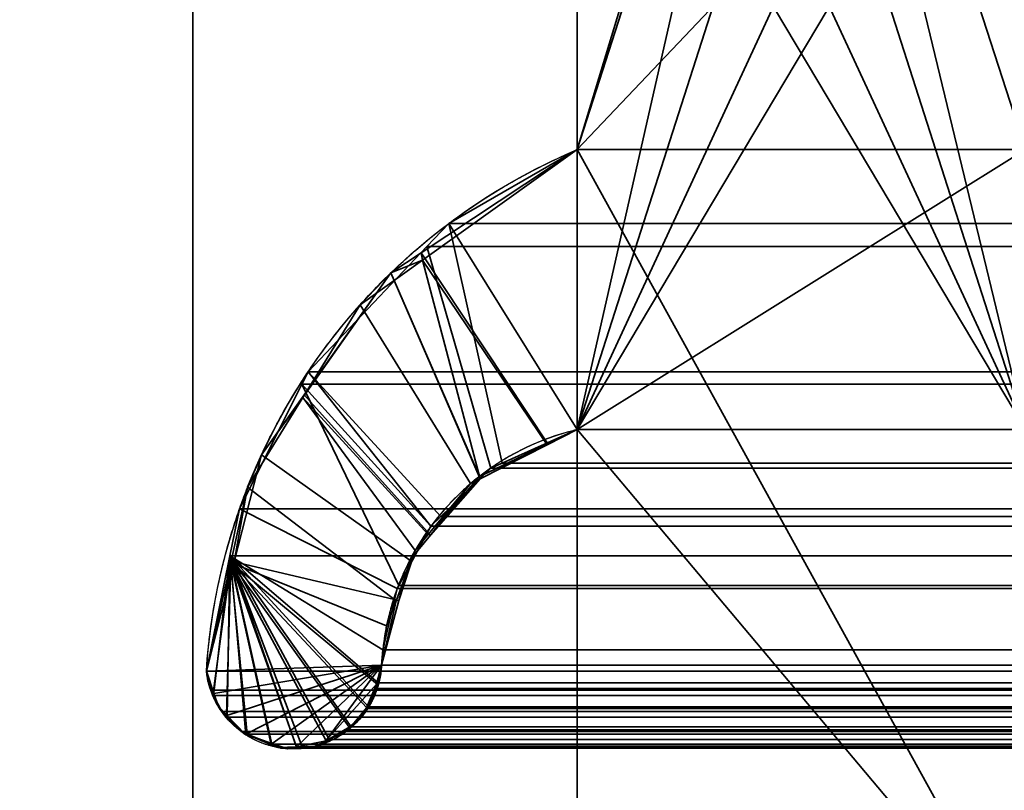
# Model space of a CAD drawing. Header units: millimetres. Extents: x -490 to 6690, y -115 to 152.
# Tile 312 of 656: x 1140.43 to 1143.69, y 6.06 to 8.62. Entities that reach past the tile are written whole.
import ezdxf

# ---------------------------------------------------------------- set-up
doc = ezdxf.new("R2010")
doc.units = ezdxf.units.MM
doc.layers.add('151', color=253, linetype='Continuous')

# ---------------------------------------------------------------- blocks, each defined once
blk = doc.blocks.new('UG_SURFACE_002')
at = {"layer": '151', "color": 252, "linetype": 'Continuous', "lineweight": 35}
for points in [[(2040, -6.2, 2202.5001), (2040, 133.2, 2202.5001), (960, 133.2, 2202.5001), (960, -6.2, 2202.5001)], [(1110, -6.2, 2052.5), (1110, 133.2, 2052.5), (1890, 133.2, 2052.5), (1890, -6.2, 2052.5)]]:
    blk.add_3dface(points, dxfattribs=at)
blk = doc.blocks.new('UG_SURFACE_131')
at = {"layer": '151', "color": 254, "linetype": 'Continuous', "lineweight": 35}
for points in [[(1148.7499, 131.75, -7.5), (1148.7499, 5, -7.5), (1137, 106, -7.5)], [(1145, 13, -7.5), (1137, 106, -7.5), (1148.7499, 5, -7.5)], [(1137, 21, 2020.4999), (1137, 5, 2020.4999), (1141, 5, 2016.5), (1141, 13, 2016.5)], [(1141, 13, -7.5), (1137, 5, -7.5), (1137, 21, -7.5)], [(1141, 13, -7.5), (1141, 5, -7.5), (1137, 5, -7.5)], [(1141, 13, 2016.5), (1141, 5, 2016.5), (1141, 5, -7.5), (1141, 13, -7.5)]]:
    blk.add_3dface(points, dxfattribs=at)
blk = doc.blocks.new('UG_SURFACE_133')
at = {"layer": '151', "color": 254, "linetype": 'Continuous', "lineweight": 35}
for points in [[(1875.25, -10, 2032.7499), (1875.25, 136.75, 2032.7499), (1124.75, 136.75, 2032.7499), (1124.75, -10, 2032.7499)], [(1867.4999, 21, 2025.0001), (1867.4999, -8, 2025.0001), (1132.5001, -8, 2025.0001), (1132.5001, 21, 2025.0001)], [(1863, 5, 2020.4999), (1863, 21, 2020.4999), (1137, 21, 2020.4999), (1137, 5, 2020.4999)], [(1141, 13, 2016.5), (1141, 5, 2016.5), (1137, 5, 2020.4999), (1137, 21, 2020.4999)], [(1859, 13, 2016.5), (1859, 5, 2016.5), (1141, 5, 2016.5), (1141, 13, 2016.5)]]:
    blk.add_3dface(points, dxfattribs=at)
blk = doc.blocks.new('UG_SURFACE_159')
at = {"layer": '151', "color": 14, "linetype": 'Continuous', "lineweight": 35}
for points in [[(1867.3, -10, 2024.8001), (1867.3, 19, 2024.8001), (1132.7, 19, 2024.8001), (1132.7, -10, 2024.8001)], [(1863.25, 16.25, 2020.75), (1863.25, -22, 2020.75), (1136.75, -22, 2020.75), (1136.75, 16.25, 2020.75)]]:
    blk.add_3dface(points, dxfattribs=at)
blk = doc.blocks.new('UG_SURFACE_160')
at = {"layer": '151', "color": 7, "linetype": 'Continuous', "lineweight": 35}
for points in [[(1136.75, 16, 2020.75), (1136.75, -22, 2020.75), (1863.25, -22, 2020.75), (1863.25, 16, 2020.75)], [(1863, 16, 2020.4999), (1863, -22, 2020.4999), (1137, -22, 2020.4999), (1137, 16, 2020.4999)]]:
    blk.add_3dface(points, dxfattribs=at)
blk = doc.blocks.new('UG_SURFACE_165')
at = {"layer": '151', "color": 253, "linetype": 'Continuous', "lineweight": 35}
for points in [[(1143.4294, 10.853, 2014.0705), (1143.1201, 10.9421, 2014.38), (1143.1121, 10.9407, 2014.3881), (1142.2769, 7.26, 2015.223)], [(1143.1121, 10.9407, 2014.3881), (1142.7932, 10.8848, 2014.7069), (1142.2769, 9.7575, 2015.223), (1142.2769, 8.1895, 2015.223)], [(1142.2769, 8.1895, 2015.223), (1142.2769, 7.26, 2015.223), (1143.1121, 10.9407, 2014.3881)], [(1142.2769, 8.1895, -7.5), (1142.2769, 9.7575, -7.5), (1143.1118, 10.9368, -7.5), (1143.1612, 10.9368, -7.5)], [(1143.1612, 10.9368, -7.5), (1143.4294, 10.853, -7.5), (1143.765, 9.7575, -7.5), (1142.2769, 8.1895, -7.5)], [(1142.2769, 7.26, 2015.223), (1143.8484, 10.6485, 2013.6516), (1143.4294, 10.853, 2014.0705)], [(1143.765, 9.7575, 2013.7351), (1143.8484, 10.6485, 2013.6516), (1142.2769, 7.26, 2015.223)], [(1142.2769, 9.7575, -7.5), (1142.2769, 8.1895, -7.5), (1142.2769, 8.1895, 2015.223), (1142.2769, 9.7575, 2015.223)], [(1142.2769, 7.26, -7.5), (1143.765, 9.7575, -7.5), (1143.765, 8.1895, -7.5)], [(1143.765, 9.7575, -7.5), (1142.2769, 7.26, -7.5), (1142.2769, 8.1895, -7.5)], [(1142.2769, 7.26, 2015.223), (1143.765, 8.1895, 2013.7351), (1143.765, 9.7575, 2013.7351)], [(1141.7589, 7.8473, -7.5), (1141.7631, 7.8224, 2015.7368), (1142.2769, 8.1895, 2015.223)], [(1142.2769, 8.1895, 2015.223), (1142.2769, 8.1895, -7.5), (1141.7589, 7.8473, -7.5)], [(1141.7589, 7.8473, -7.5), (1142.2769, 8.1895, -7.5), (1142.2769, 7.26, -7.5), (1142.1793, 7.2132, -7.5)], [(1142.1769, 7.2094, 2015.3232), (1142.2769, 7.26, 2015.223), (1142.2769, 8.1895, 2015.223), (1141.7631, 7.8224, 2015.7368)], [(1143.765, 8.1895, -7.5), (1143.765, 7.26, -7.5), (1142.2769, 7.26, -7.5)], [(1143.765, 8.1895, 2013.7351), (1142.2769, 7.26, 2015.223), (1143.765, 7.26, 2013.7351)], [(1141.7631, 7.8224, 2015.7368), (1141.7589, 7.8473, -7.5), (1141.6583, 7.7807, -7.5)], [(1142.1793, 7.2132, -7.5), (1141.952, 7.1044, -7.5), (1141.6583, 7.7807, -7.5), (1141.7589, 7.8473, -7.5)], [(1141.6583, 7.7807, -7.5), (1141.5559, 7.6744, 2015.944), (1141.7631, 7.8224, 2015.7368)], [(1141.7631, 7.8224, 2015.7368), (1141.5559, 7.6744, 2015.944), (1141.9228, 7.0808, 2015.5773), (1141.9539, 7.0966, 2015.5461)], [(1141.7631, 7.8224, 2015.7368), (1141.9539, 7.0966, 2015.5461), (1142.1769, 7.2094, 2015.3232)], [(1141.6583, 7.7807, -7.5), (1141.3661, 7.3668, 2016.1338), (1141.5559, 7.6744, 2015.944)], [(1141.6583, 7.7807, -7.5), (1141.3698, 7.3751, -7.5), (1141.3661, 7.3668, 2016.1338)], [(1141.3698, 7.3751, -7.5), (1141.6583, 7.7807, -7.5), (1141.9514, 7.1041, -7.5), (1141.7898, 6.9097, -7.5)], [(1141.952, 7.1044, -7.5), (1141.9514, 7.1041, -7.5), (1141.6583, 7.7807, -7.5)], [(1141.7823, 6.9118, 2015.7177), (1141.9228, 7.0808, 2015.5773), (1141.5559, 7.6744, 2015.944), (1141.3661, 7.3668, 2016.1338)], [(1141.2286, 7.1765, -7.5), (1141.1825, 7.0692, 2016.3174), (1141.3661, 7.3668, 2016.1338)], [(1141.675, 6.6919, 2015.825), (1141.7384, 6.8589, 2015.7616), (1141.3661, 7.3668, 2016.1338), (1141.1825, 7.0692, 2016.3174)], [(1141.3661, 7.3668, 2016.1338), (1141.3698, 7.3751, -7.5), (1141.2286, 7.1765, -7.5)], [(1141.7898, 6.9097, -7.5), (1141.7207, 6.8265, -7.5), (1141.2286, 7.1765, -7.5), (1141.3698, 7.3751, -7.5)], [(1141.3661, 7.3668, 2016.1338), (1141.7384, 6.8589, 2015.7616), (1141.7823, 6.9118, 2015.7177)], [(1142.2769, 7.26, 2015.223), (1142.1769, 7.2094, 2015.3232), (1142.1793, 7.2132, -7.5)], [(1142.1793, 7.2132, -7.5), (1142.2769, 7.26, -7.5), (1142.2769, 7.26, 2015.223)], [(1142.2769, 7.26, -7.5), (1142.2769, 5.4905, -7.5), (1142.2769, 5.4905, 2015.223), (1142.2769, 7.26, 2015.223)], [(1143.765, 7.26, -7.5), (1143.765, 5.4905, -7.5), (1142.2769, 5.4905, -7.5), (1142.2769, 7.26, -7.5)], [(1143.765, 5.4905, 2013.7351), (1143.765, 7.26, 2013.7351), (1142.2769, 7.26, 2015.223), (1142.2769, 5.4905, 2015.223)], [(1141.952, 7.1044, -7.5), (1142.1793, 7.2132, -7.5), (1142.1769, 7.2094, 2015.3232)], [(1142.1769, 7.2094, 2015.3232), (1141.9539, 7.0966, 2015.5461), (1141.952, 7.1044, -7.5)], [(1141.1825, 7.0692, 2016.3174), (1141.2286, 7.1765, -7.5), (1141.1378, 6.8207, -7.5)], [(1141.1378, 6.8207, -7.5), (1141.2286, 7.1765, -7.5), (1141.7207, 6.8265, -7.5), (1141.6848, 6.6931, -7.5)], [(1141.7898, 6.9097, -7.5), (1141.9514, 7.1041, -7.5), (1141.9539, 7.0966, 2015.5461)], [(1141.9539, 7.0966, 2015.5461), (1141.9228, 7.0808, 2015.5773), (1141.7898, 6.9097, -7.5)], [(1141.9514, 7.1041, -7.5), (1141.952, 7.1044, -7.5), (1141.9539, 7.0966, 2015.5461)], [(1141.1378, 6.8207, -7.5), (1141.1265, 6.8194, 2016.3734), (1141.1825, 7.0692, 2016.3174)], [(1141.1825, 7.0692, 2016.3174), (1141.1265, 6.8194, 2016.3734), (1141.6434, 6.6089, 2015.8565), (1141.675, 6.6919, 2015.825)], [(1141.9228, 7.0808, 2015.5773), (1141.7823, 6.9118, 2015.7177), (1141.7898, 6.9097, -7.5)], [(1141.7207, 6.8265, -7.5), (1141.7898, 6.9097, -7.5), (1141.7823, 6.9118, 2015.7177), (1141.7384, 6.8589, 2015.7616)], [(1141.7384, 6.8589, 2015.7616), (1141.675, 6.6919, 2015.825), (1141.6848, 6.6931, -7.5)], [(1141.6848, 6.6931, -7.5), (1141.7207, 6.8265, -7.5), (1141.7384, 6.8589, 2015.7616)], [(1141.1265, 6.8194, 2016.3734), (1141.1378, 6.8207, -7.5), (1141.0455, 6.458, -7.5)], [(1141.6848, 6.6931, -7.5), (1141.627, 6.478, -7.5), (1141.0455, 6.458, -7.5), (1141.1378, 6.8207, -7.5)], [(1141.0455, 6.458, -7.5), (1141.0455, 6.458, 2016.4545), (1141.1265, 6.8194, 2016.3734)], [(1141.1265, 6.8194, 2016.3734), (1141.0455, 6.458, 2016.4545), (1141.0508, 6.4266, 2016.4492), (1141.0676, 6.3851, 2016.4323)], [(1141.0676, 6.3851, 2016.4323), (1141.0857, 6.3405, 2016.4142), (1141.1123, 6.3131, 2016.3877), (1141.1265, 6.8194, 2016.3734)], [(1141.1123, 6.3131, 2016.3877), (1141.1759, 6.2473, 2016.324), (1141.176, 6.2473, 2016.324), (1141.1265, 6.8194, 2016.3734)], [(1141.1265, 6.8194, 2016.3734), (1141.176, 6.2473, 2016.324), (1141.2594, 6.2195, 2016.2406)], [(1141.1265, 6.8194, 2016.3734), (1141.5783, 6.3368, 2015.9216), (1141.6082, 6.3882, 2015.8918), (1141.6136, 6.4141, 2015.8863)], [(1141.2594, 6.2195, 2016.2406), (1141.3159, 6.2006, 2016.1841), (1141.3447, 6.2066, 2016.1552), (1141.1265, 6.8194, 2016.3734)], [(1141.1265, 6.8194, 2016.3734), (1141.5191, 6.2724, 2015.981), (1141.5602, 6.3056, 2015.94), (1141.5783, 6.3368, 2015.9216)], [(1141.3447, 6.2066, 2016.1552), (1141.4431, 6.2273, 2016.057), (1141.1265, 6.8194, 2016.3734)], [(1141.4431, 6.2273, 2016.057), (1141.4703, 6.233, 2016.0298), (1141.5191, 6.2724, 2015.981), (1141.1265, 6.8194, 2016.3734)], [(1141.6136, 6.4141, 2015.8863), (1141.627, 6.478, 2015.8732), (1141.6434, 6.6089, 2015.8565), (1141.1265, 6.8194, 2016.3734)], [(1141.627, 6.478, -7.5), (1141.6848, 6.6931, -7.5), (1141.675, 6.6919, 2015.825)], [(1141.675, 6.6919, 2015.825), (1141.6434, 6.6089, 2015.8565), (1141.627, 6.478, -7.5)], [(1141.6434, 6.6089, 2015.8565), (1141.627, 6.478, 2015.8732), (1141.627, 6.478, -7.5)], [(1141.0705, 6.3846, -7.5), (1141.0455, 6.458, -7.5), (1141.627, 6.478, -7.5)], [(1141.1135, 6.3112, -7.5), (1141.0853, 6.3414, -7.5), (1141.0705, 6.3846, -7.5), (1141.627, 6.478, -7.5)], [(1141.627, 6.478, -7.5), (1141.1765, 6.2487, -7.5), (1141.1697, 6.2516, -7.5), (1141.1135, 6.3112, -7.5)], [(1141.2596, 6.2145, -7.5), (1141.1765, 6.2487, -7.5), (1141.627, 6.478, -7.5)], [(1141.3451, 6.2067, -7.5), (1141.2836, 6.2046, -7.5), (1141.2596, 6.2145, -7.5), (1141.627, 6.478, -7.5)], [(1141.4412, 6.2259, -7.5), (1141.4068, 6.2088, -7.5), (1141.3451, 6.2067, -7.5), (1141.627, 6.478, -7.5)], [(1141.4412, 6.2259, -7.5), (1141.627, 6.478, -7.5), (1141.61, 6.4146, -7.5)], [(1141.61, 6.4146, -7.5), (1141.627, 6.478, -7.5), (1141.627, 6.478, 2015.8732)], [(1141.627, 6.478, 2015.8732), (1141.6136, 6.4141, 2015.8863), (1141.61, 6.4146, -7.5)], [(1141.0455, 6.458, -7.5), (1141.0705, 6.3846, -7.5), (1141.0676, 6.3851, 2016.4323)], [(1141.0676, 6.3851, 2016.4323), (1141.0508, 6.4266, 2016.4492), (1141.0455, 6.458, -7.5)], [(1141.0508, 6.4266, 2016.4492), (1141.0455, 6.458, 2016.4545), (1141.0455, 6.458, -7.5)], [(1141.4412, 6.2259, -7.5), (1141.61, 6.4146, -7.5), (1141.5772, 6.3369, -7.5), (1141.5205, 6.2675, -7.5)], [(1141.61, 6.4146, -7.5), (1141.5952, 6.3589, -7.5), (1141.5772, 6.3369, -7.5)], [(1141.5772, 6.3369, -7.5), (1141.5952, 6.3589, -7.5), (1141.6136, 6.4141, 2015.8863)], [(1141.6136, 6.4141, 2015.8863), (1141.6082, 6.3882, 2015.8918), (1141.5772, 6.3369, -7.5)], [(1141.5952, 6.3589, -7.5), (1141.61, 6.4146, -7.5), (1141.6136, 6.4141, 2015.8863)], [(1141.0857, 6.3405, 2016.4142), (1141.0676, 6.3851, 2016.4323), (1141.0705, 6.3846, -7.5)], [(1141.0705, 6.3846, -7.5), (1141.0853, 6.3414, -7.5), (1141.0857, 6.3405, 2016.4142)], [(1141.6082, 6.3882, 2015.8918), (1141.5783, 6.3368, 2015.9216), (1141.5772, 6.3369, -7.5)], [(1141.0853, 6.3414, -7.5), (1141.1135, 6.3112, -7.5), (1141.1123, 6.3131, 2016.3877)], [(1141.1123, 6.3131, 2016.3877), (1141.0857, 6.3405, 2016.4142), (1141.0853, 6.3414, -7.5)], [(1141.1759, 6.2473, 2016.324), (1141.1123, 6.3131, 2016.3877), (1141.1135, 6.3112, -7.5)], [(1141.1135, 6.3112, -7.5), (1141.1697, 6.2516, -7.5), (1141.1759, 6.2473, 2016.324)], [(1141.5205, 6.2675, -7.5), (1141.5772, 6.3369, -7.5), (1141.5783, 6.3368, 2015.9216)], [(1141.5783, 6.3368, 2015.9216), (1141.5602, 6.3056, 2015.94), (1141.5205, 6.2675, -7.5)], [(1141.5602, 6.3056, 2015.94), (1141.5191, 6.2724, 2015.981), (1141.5205, 6.2675, -7.5)], [(1141.1697, 6.2516, -7.5), (1141.1765, 6.2487, -7.5), (1141.176, 6.2473, 2016.324), (1141.1759, 6.2473, 2016.324)], [(1141.2594, 6.2195, 2016.2406), (1141.176, 6.2473, 2016.324), (1141.1765, 6.2487, -7.5)], [(1141.1765, 6.2487, -7.5), (1141.2596, 6.2145, -7.5), (1141.2594, 6.2195, 2016.2406)], [(1141.4412, 6.2259, -7.5), (1141.5172, 6.2635, -7.5), (1141.5191, 6.2724, 2015.981)], [(1141.5191, 6.2724, 2015.981), (1141.4703, 6.233, 2016.0298), (1141.4412, 6.2259, -7.5)], [(1141.5205, 6.2675, -7.5), (1141.5172, 6.2635, -7.5), (1141.4412, 6.2259, -7.5)], [(1141.5172, 6.2635, -7.5), (1141.5205, 6.2675, -7.5), (1141.5191, 6.2724, 2015.981)], [(1141.2594, 6.2195, 2016.2406), (1141.2596, 6.2145, -7.5), (1141.2836, 6.2046, -7.5)], [(1141.3159, 6.2006, 2016.1841), (1141.2594, 6.2195, 2016.2406), (1141.2836, 6.2046, -7.5)], [(1141.4431, 6.2273, 2016.057), (1141.3447, 6.2066, 2016.1552), (1141.3451, 6.2067, -7.5)], [(1141.3451, 6.2067, -7.5), (1141.4068, 6.2088, -7.5), (1141.4431, 6.2273, 2016.057)], [(1141.4068, 6.2088, -7.5), (1141.4412, 6.2259, -7.5), (1141.4431, 6.2273, 2016.057)], [(1141.4703, 6.233, 2016.0298), (1141.4431, 6.2273, 2016.057), (1141.4412, 6.2259, -7.5)], [(1141.2836, 6.2046, -7.5), (1141.3451, 6.2067, -7.5), (1141.3447, 6.2066, 2016.1552)], [(1141.3447, 6.2066, 2016.1552), (1141.3159, 6.2006, 2016.1841), (1141.2836, 6.2046, -7.5)]]:
    blk.add_3dface(points, dxfattribs=at)
blk = doc.blocks.new('UG_SURFACE_166')
at = {"layer": '151', "color": 253, "linetype": 'Continuous', "lineweight": 35}
for points in [[(1142.612, 10.853, 2014.888), (1142.8112, 10.9236, 2014.6887), (1142.8801, 10.9237, 2014.6198), (1143.765, 7.26, 2013.7351)], [(1142.8801, 10.9237, 2014.6198), (1143.1613, 10.9244, 2014.3387), (1143.765, 9.7575, 2013.7351), (1143.765, 8.1895, 2013.7351)], [(1143.765, 8.1895, 2013.7351), (1143.765, 7.26, 2013.7351), (1142.8801, 10.9237, 2014.6198)], [(1143.765, 7.26, 2013.7351), (1142.193, 10.6485, 2015.3072), (1142.612, 10.853, 2014.888)], [(1142.2769, 9.7575, 2015.223), (1142.193, 10.6485, 2015.3072), (1143.765, 7.26, 2013.7351)], [(1142.2769, 9.7575, 2015.223), (1142.2769, 8.1895, 2015.223), (1857.7231, 8.1895, 2015.223), (1857.7231, 9.7575, 2015.223)], [(1143.765, 7.26, 2013.7351), (1143.765, 5.4905, 2013.7351), (1142.2769, 8.1895, 2015.223), (1142.2769, 9.7575, 2015.223)], [(1858.1498, 7.9443, 2015.6498), (1857.7231, 8.1895, 2015.223), (1142.2769, 8.1895, 2015.223), (1141.8502, 7.9443, 2015.6498)], [(1142.2769, 7.26, 2015.223), (1141.8502, 7.9443, 2015.6498), (1142.2769, 8.1895, 2015.223), (1143.765, 5.4905, 2013.7351)], [(1141.8502, 7.9443, 2015.6498), (1141.7778, 7.8679, 2015.7223), (1858.2222, 7.8679, 2015.7223)], [(1142.0274, 7.1489, 2015.4727), (1141.9894, 7.132, 2015.5108), (1141.7778, 7.8679, 2015.7223), (1141.8502, 7.9443, 2015.6498)], [(1141.8502, 7.9443, 2015.6498), (1858.2222, 7.8679, 2015.7223), (1858.1498, 7.9443, 2015.6498)], [(1141.8502, 7.9443, 2015.6498), (1142.2769, 7.26, 2015.223), (1142.0274, 7.1489, 2015.4727)], [(1858.6166, 7.452, 2016.1166), (1858.2222, 7.8679, 2015.7223), (1141.7778, 7.8679, 2015.7223), (1141.3834, 7.452, 2016.1166)], [(1141.3834, 7.452, 2016.1166), (1141.7778, 7.8679, 2015.7223), (1141.9894, 7.132, 2015.5108), (1141.8239, 6.9713, 2015.6763)], [(1141.3629, 7.411, 2016.1371), (1858.6371, 7.411, 2016.1371), (1858.6166, 7.452, 2016.1166)], [(1141.3834, 7.452, 2016.1166), (1141.3629, 7.411, 2016.1371), (1858.6166, 7.452, 2016.1166)], [(1141.3629, 7.411, 2016.1371), (1141.3834, 7.452, 2016.1166), (1141.7909, 6.9393, 2015.7092)], [(1141.8239, 6.9713, 2015.6763), (1141.7909, 6.9393, 2015.7092), (1141.3834, 7.452, 2016.1166)], [(1858.8444, 6.9969, 2016.3445), (1858.6371, 7.411, 2016.1371), (1141.3629, 7.411, 2016.1371), (1141.1556, 6.9969, 2016.3445)], [(1141.6844, 6.7424, 2015.8157), (1141.6789, 6.7324, 2015.821), (1141.1556, 6.9969, 2016.3445), (1141.3629, 7.411, 2016.1371)], [(1141.3629, 7.411, 2016.1371), (1141.7909, 6.9393, 2015.7092), (1141.6844, 6.7424, 2015.8157)], [(1142.2769, 7.26, 2015.223), (1857.7231, 7.26, 2015.223), (1857.9726, 7.1489, 2015.4727), (1142.0274, 7.1489, 2015.4727)], [(1142.2769, 7.26, 2015.223), (1142.2769, 5.4905, 2015.223), (1857.7231, 5.4905, 2015.223), (1857.7231, 7.26, 2015.223)], [(1142.2769, 5.4905, 2015.223), (1142.2769, 7.26, 2015.223), (1143.765, 5.4905, 2013.7351), (1143.8115, 5.3344, 2013.6886)], [(1858.1761, 6.9713, 2015.6763), (1141.8239, 6.9713, 2015.6763), (1141.9894, 7.132, 2015.5108)], [(1141.9894, 7.132, 2015.5108), (1142.0274, 7.1489, 2015.4727), (1857.9726, 7.1489, 2015.4727), (1858.0106, 7.132, 2015.5108)], [(1858.0106, 7.132, 2015.5108), (1858.1761, 6.9713, 2015.6763), (1141.9894, 7.132, 2015.5108)], [(1141.1237, 6.8408, 2016.3763), (1858.8763, 6.8408, 2016.3763), (1858.8444, 6.9969, 2016.3445)], [(1141.1556, 6.9969, 2016.3445), (1141.1237, 6.8408, 2016.3763), (1858.8444, 6.9969, 2016.3445)], [(1141.1237, 6.8408, 2016.3763), (1141.1556, 6.9969, 2016.3445), (1141.6789, 6.7324, 2015.821), (1141.6309, 6.5288, 2015.8691)], [(1141.7909, 6.9393, 2015.7092), (1141.8239, 6.9713, 2015.6763), (1858.1761, 6.9713, 2015.6763), (1858.2091, 6.9393, 2015.7092)], [(1858.2091, 6.9393, 2015.7092), (1141.6844, 6.7424, 2015.8157), (1141.7909, 6.9393, 2015.7092)], [(1858.2091, 6.9393, 2015.7092), (1858.3156, 6.7424, 2015.8157), (1141.6844, 6.7424, 2015.8157)], [(1141.0455, 6.458, 2016.4545), (1858.9545, 6.458, 2016.4545), (1858.8763, 6.8408, 2016.3763), (1141.1237, 6.8408, 2016.3763)], [(1141.0691, 6.3774, 2016.4309), (1141.0598, 6.3956, 2016.4402), (1141.0455, 6.458, 2016.4545), (1141.1237, 6.8408, 2016.3763)], [(1141.1237, 6.8408, 2016.3763), (1141.114, 6.306, 2016.386), (1141.0966, 6.3239, 2016.4034), (1141.0691, 6.3774, 2016.4309)], [(1141.1237, 6.8408, 2016.3763), (1141.181, 6.2494, 2016.319), (1141.1613, 6.2575, 2016.3386), (1141.114, 6.306, 2016.386)], [(1141.1237, 6.8408, 2016.3763), (1141.5837, 6.3397, 2015.9163), (1141.5813, 6.3346, 2015.9187), (1141.5257, 6.2731, 2015.9743)], [(1141.5257, 6.2731, 2015.9743), (1141.5166, 6.263, 2015.9833), (1141.453, 6.2313, 2016.047), (1141.1237, 6.8408, 2016.3763)], [(1141.1237, 6.8408, 2016.3763), (1141.3445, 6.2059, 2016.1555), (1141.293, 6.203, 2016.207), (1141.2622, 6.2158, 2016.2377)], [(1141.453, 6.2313, 2016.047), (1141.4095, 6.2095, 2016.0904), (1141.3631, 6.2069, 2016.1369), (1141.1237, 6.8408, 2016.3763)], [(1141.3631, 6.2069, 2016.1369), (1141.3445, 6.2059, 2016.1555), (1141.1237, 6.8408, 2016.3763)], [(1141.2622, 6.2158, 2016.2377), (1141.181, 6.2494, 2016.319), (1141.1237, 6.8408, 2016.3763)], [(1141.1237, 6.8408, 2016.3763), (1141.6309, 6.5288, 2015.8691), (1141.627, 6.478, 2015.8732), (1141.6162, 6.42, 2015.8837)], [(1141.6162, 6.42, 2015.8837), (1141.6126, 6.4006, 2015.8873), (1141.5837, 6.3397, 2015.9163), (1141.1237, 6.8408, 2016.3763)], [(1141.6789, 6.7324, 2015.821), (1141.6844, 6.7424, 2015.8157), (1858.3156, 6.7424, 2015.8157), (1858.3211, 6.7324, 2015.821)], [(1858.3691, 6.5286, 2015.8691), (1141.6309, 6.5288, 2015.8691), (1141.6789, 6.7324, 2015.821)], [(1858.3211, 6.7324, 2015.821), (1858.3691, 6.5286, 2015.8691), (1141.6789, 6.7324, 2015.821)], [(1858.373, 6.478, 2015.8732), (1141.627, 6.478, 2015.8732), (1141.6309, 6.5288, 2015.8691)], [(1858.3691, 6.5286, 2015.8691), (1858.373, 6.478, 2015.8732), (1141.6309, 6.5288, 2015.8691)], [(1858.373, 6.478, 2015.8732), (1858.3838, 6.42, 2015.8837), (1141.6162, 6.42, 2015.8837), (1141.627, 6.478, 2015.8732)], [(1858.9545, 6.458, 2016.4545), (1141.0455, 6.458, 2016.4545), (1141.0598, 6.3956, 2016.4402)], [(1858.9402, 6.3956, 2016.4402), (1858.9545, 6.458, 2016.4545), (1141.0598, 6.3956, 2016.4402)], [(1141.6126, 6.4006, 2015.8873), (1858.3838, 6.42, 2015.8837), (1858.3874, 6.4006, 2015.8873)], [(1141.6126, 6.4006, 2015.8873), (1141.6162, 6.42, 2015.8837), (1858.3838, 6.42, 2015.8837)], [(1141.0598, 6.3956, 2016.4402), (1141.0691, 6.3774, 2016.4309), (1858.9309, 6.3774, 2016.4309), (1858.9402, 6.3956, 2016.4402)], [(1858.9309, 6.3774, 2016.4309), (1141.0691, 6.3774, 2016.4309), (1141.0966, 6.3239, 2016.4034)], [(1858.9034, 6.3239, 2016.4034), (1858.9309, 6.3774, 2016.4309), (1141.0966, 6.3239, 2016.4034)], [(1858.3874, 6.4006, 2015.8873), (1141.5837, 6.3397, 2015.9163), (1141.6126, 6.4006, 2015.8873)], [(1858.3874, 6.4006, 2015.8873), (1858.4163, 6.3397, 2015.9163), (1141.5837, 6.3397, 2015.9163)], [(1141.0966, 6.3239, 2016.4034), (1141.114, 6.306, 2016.386), (1858.886, 6.306, 2016.386), (1858.9034, 6.3239, 2016.4034)], [(1858.4187, 6.3346, 2015.9187), (1141.5257, 6.2731, 2015.9743), (1141.5813, 6.3346, 2015.9187)], [(1858.4187, 6.3346, 2015.9187), (1858.4743, 6.2731, 2015.9743), (1141.5257, 6.2731, 2015.9743)], [(1141.5813, 6.3346, 2015.9187), (1858.4163, 6.3397, 2015.9163), (1858.4187, 6.3346, 2015.9187)], [(1141.5813, 6.3346, 2015.9187), (1141.5837, 6.3397, 2015.9163), (1858.4163, 6.3397, 2015.9163)], [(1858.8387, 6.2575, 2016.3386), (1141.114, 6.306, 2016.386), (1141.1613, 6.2575, 2016.3386)], [(1858.8387, 6.2575, 2016.3386), (1858.886, 6.306, 2016.386), (1141.114, 6.306, 2016.386)], [(1141.1613, 6.2575, 2016.3386), (1141.181, 6.2494, 2016.319), (1858.819, 6.2494, 2016.319), (1858.8387, 6.2575, 2016.3386)], [(1141.2622, 6.2158, 2016.2377), (1858.7378, 6.2158, 2016.2377), (1858.819, 6.2494, 2016.319), (1141.181, 6.2494, 2016.319)], [(1858.4834, 6.263, 2015.9833), (1141.453, 6.2313, 2016.047), (1141.5166, 6.263, 2015.9833)], [(1858.4834, 6.263, 2015.9833), (1858.547, 6.2313, 2016.047), (1141.453, 6.2313, 2016.047)], [(1141.5166, 6.263, 2015.9833), (1858.4743, 6.2731, 2015.9743), (1858.4834, 6.263, 2015.9833)], [(1141.5166, 6.263, 2015.9833), (1141.5257, 6.2731, 2015.9743), (1858.4743, 6.2731, 2015.9743)], [(1858.707, 6.203, 2016.207), (1141.2622, 6.2158, 2016.2377), (1141.293, 6.203, 2016.207)], [(1858.707, 6.203, 2016.207), (1858.7378, 6.2158, 2016.2377), (1141.2622, 6.2158, 2016.2377)], [(1141.4095, 6.2095, 2016.0904), (1858.547, 6.2313, 2016.047), (1858.5905, 6.2095, 2016.0904)], [(1141.4095, 6.2095, 2016.0904), (1141.453, 6.2313, 2016.047), (1858.547, 6.2313, 2016.047)], [(1141.293, 6.203, 2016.207), (1141.3445, 6.2059, 2016.1555), (1858.6555, 6.2059, 2016.1555), (1858.707, 6.203, 2016.207)], [(1141.3631, 6.2069, 2016.1369), (1858.6369, 6.2069, 2016.1369), (1858.6555, 6.2059, 2016.1555), (1141.3445, 6.2059, 2016.1555)], [(1858.5905, 6.2095, 2016.0904), (1141.3631, 6.2069, 2016.1369), (1141.4095, 6.2095, 2016.0904)], [(1858.5905, 6.2095, 2016.0904), (1858.6369, 6.2069, 2016.1369), (1141.3631, 6.2069, 2016.1369)]]:
    blk.add_3dface(points, dxfattribs=at)

msp = doc.modelspace()

# ---------------------------------------------------------------- linework, layer by layer
at = {"layer": '151', "linetype": 'Continuous', "lineweight": -3}
for p, q in [((1141, 13, -7.5), (1141, 5, -7.5)), ((1141, 13, 2016.5), (1141, 5, 2016.5)), ((1141, 13, 2016.5), (1141, 5, 2016.5)), ((1142.2769, 9.7575, 2015.2231), (1142.2769, 8.1895, 2015.2231)), ((1142.2769, 9.7575, -7.5), (1142.2769, 8.1895, -7.5)), ((1142.2769, 9.7575, 2015.2231), (1142.2769, 8.1895, 2015.2231)), ((1142.2769, 8.1895, 2015.2231), (1142.2769, 8.1895, -7.5)), ((1857.7231, 8.1895, 2015.2231), (1142.2769, 8.1895, 2015.2231)), ((1142.2769, 7.26, 2015.2231), (1142.2769, 5.4905, 2015.2231)), ((1142.2769, 7.26, 2015.2231), (1142.2769, 7.26, -7.5)), ((1857.7231, 7.26, 2015.2231), (1142.2769, 7.26, 2015.2231)), ((1142.2769, 7.26, 2015.2231), (1142.2769, 5.4905, 2015.2231)), ((1142.2769, 7.26, -7.5), (1142.2769, 5.4905, -7.5)), ((1141.6269, 6.478, 2015.8731), (1141.6269, 6.478, -7.5)), ((1858.3731, 6.478, 2015.8731), (1141.6269, 6.478, 2015.8731)), ((1858.9546, 6.458, 2016.4546), (1141.0454, 6.458, 2016.4546)), ((1141.0454, 6.458, 2016.4546), (1141.0454, 6.458, -7.5))]:
    msp.add_line(p, q, dxfattribs=at)
at = {"layer": '151', "linetype": 'Continuous', "lineweight": -3, "extrusion": (0, 0, -1)}
for centre, radius, start, end in [((-1143.0637, 6.3262, 7.5), 2.0226, 3.7363, 67.1071), ((-1141.3354, 6.4918, 7.5), 0.2919, 182.7186, 353.3417)]:
    msp.add_arc(centre, radius, start, end, dxfattribs=at)
at = {"layer": '151', "linetype": 'Continuous', "lineweight": -3}
msp.add_arc((1142.4705, 6.4379, -7.5), 0.8445, 103.2518, 177.2814, dxfattribs=at)
for points, knots in [([(1141.0454, 6.458, 2016.4546), (1141.074, 6.8952, 2016.426), (1141.2464, 7.2874, 2016.2536), (1141.7017, 7.8662, 2015.7983), (1141.9816, 8.0648, 2015.5184), (1142.2769, 8.1895, 2015.2231)], [0, 0, 0, 0, 0.5, 0.5, 1, 1, 1, 1]), ([(1142.2769, 7.26, 2015.2231), (1142.1778, 7.2367, 2015.3222), (1142.0795, 7.1946, 2015.4205), (1141.9172, 7.082, 2015.5828), (1141.8488, 7.0178, 2015.6512), (1141.7465, 6.8792, 2015.7535), (1141.7075, 6.8092, 2015.7925), (1141.6554, 6.6691, 2015.8446), (1141.6385, 6.5995, 2015.8615), (1141.6291, 6.5119, 2015.8709), (1141.6277, 6.495, 2015.8723), (1141.6269, 6.478, 2015.8731)], [0, 0, 0, 0, 0.3304, 0.3304, 0.593973, 0.593973, 0.795314, 0.795314, 0.961106, 0.961106, 1, 1, 1, 1]), ([(1141.6269, 6.478, 2015.8731), (1141.6257, 6.4514, 2015.8743), (1141.6206, 6.4248, 2015.8794), (1141.6047, 6.3765, 2015.8953), (1141.5938, 6.3542, 2015.9062), (1141.5629, 6.3059, 2015.9371), (1141.5405, 6.2819, 2015.9595), (1141.4836, 6.2369, 2016.0164), (1141.4467, 6.2193, 2016.0533), (1141.3713, 6.1995, 2016.1287), (1141.3317, 6.1974, 2016.1683), (1141.2476, 6.2097, 2016.2524), (1141.2019, 6.2274, 2016.2981), (1141.1378, 6.275, 2016.3622), (1141.1154, 6.2972, 2016.3846), (1141.0819, 6.3448, 2016.4181), (1141.069, 6.3691, 2016.431), (1141.0529, 6.4152, 2016.4471), (1141.0479, 6.4364, 2016.4521), (1141.0454, 6.458, 2016.4546)], [0, 0, 0, 0, 0.075226, 0.075226, 0.149722, 0.149722, 0.258921, 0.258921, 0.410364, 0.410364, 0.565588, 0.565588, 0.749413, 0.749413, 0.855596, 0.855596, 0.938717, 0.938717, 1, 1, 1, 1])]:
    msp.add_open_spline(points, degree=3, knots=knots, dxfattribs=at)
for points, weights in [([(1141.0454, 6.458, 2016.4546), (1141.0828, 7.0308, 2016.4172), (1141.3246, 7.5632, 2016.1754), (1141.7482, 7.9662, 2015.7518), (1142.2769, 8.1895, 2015.2231)], [1, 0.925472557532, 0.90063007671, 0.925472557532, 1]), ([(1142.2769, 7.26, 2015.2231), (1142.0017, 7.1952, 2015.4983), (1141.7706, 7.0197, 2015.7294), (1141.6403, 6.7604, 2015.8597), (1141.6269, 6.478, 2015.8731)], [1, 0.899239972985, 0.865653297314, 0.899239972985, 1])]:
    msp.add_rational_spline(points, weights, degree=4, dxfattribs=at)
msp.add_rational_spline([(1141.6269, 6.478, 2015.8731), (1141.6222, 6.3792, 2015.8778), (1141.5694, 6.2547, 2015.9306), (1141.4442, 6.2035, 2016.0558), (1141.2466, 6.1967, 2016.2534), (1141.1181, 6.2392, 2016.3819), (1141.0569, 6.3598, 2016.4431), (1141.0454, 6.458, 2016.4546)], [1, 1, 0.953337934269, 1, 1, 0.953337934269, 1, 1], degree=4, knots=[0, 0, 0, 0, 0, 0.5, 0.5, 0.5, 1, 1, 1, 1, 1], dxfattribs=at)

# ---------------------------------------------------------------- block references
for name in ['UG_SURFACE_131', 'UG_SURFACE_133', 'UG_SURFACE_002', 'UG_SURFACE_159', 'UG_SURFACE_160', 'UG_SURFACE_166', 'UG_SURFACE_165']:
    msp.add_blockref(name, (0, 0), dxfattribs=at)

doc.saveas('drawing.dxf')
